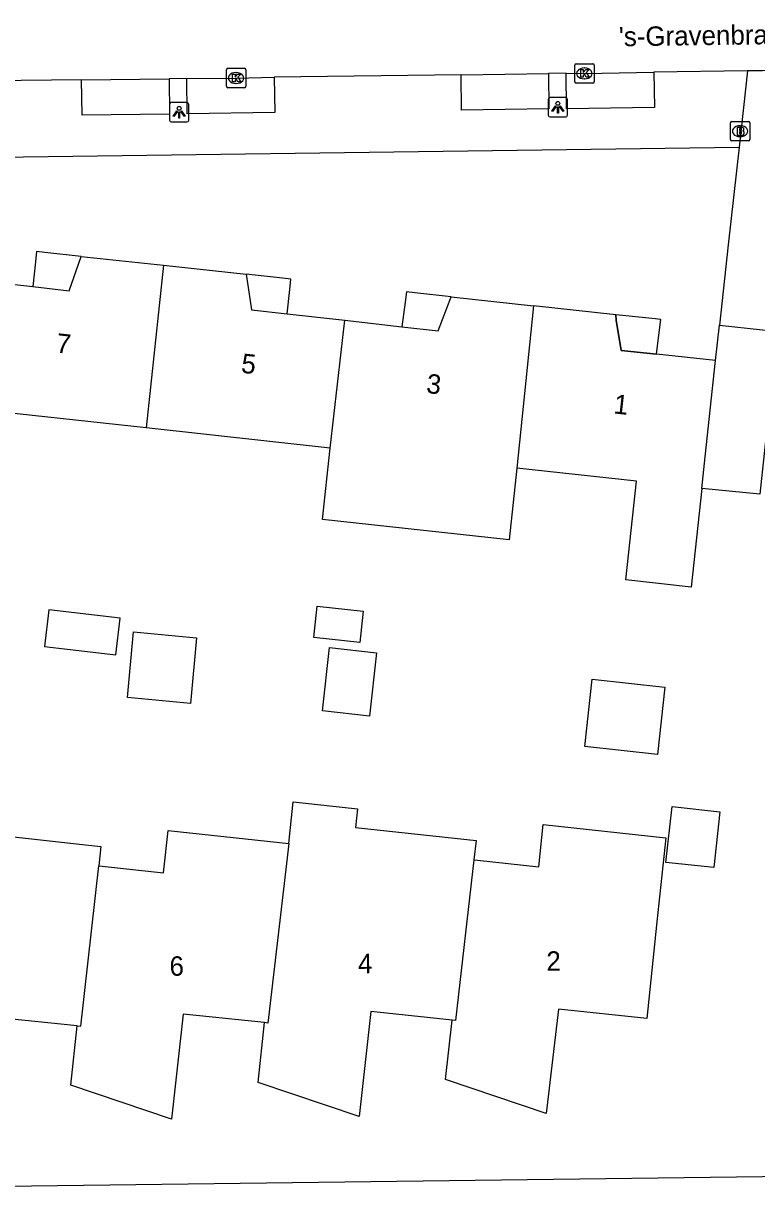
# Model space of a CAD drawing. Extents: x 160732 to 162105, y 387428 to 388479.
# Drawn here: x 161961.9 to 161999.7, y 387849.9 to 387910.2 of the extents above; entities that cross this region are included whole.
import ezdxf

# ---------------------------------------------------------------- set-up
doc = ezdxf.new("R2010")
doc.units = 0
for name, color, linetype in [('IMGEO_Brandkraan', 7, 'Continuous'), ('IMGEO_Kolk', 7, 'Continuous'), ('IMGEO_Lichtpunt', 7, 'Continuous'), ('IMGEO_Openbare_ruimte_label', 7, 'Continuous'), ('IMGEO_Pand', 7, 'Continuous'), ('IMGEO_Pand_nummerreeks', 7, 'Continuous'), ('IMGEO_Pand_overbouw', 7, 'Continuous'), ('IMGEO_Rijbaan_lokaal_open', 7, 'Continuous'), ('IMGEO_Voetpad_open', 7, 'Continuous')]:
    doc.layers.add(name, color=color, linetype=linetype)

msp = doc.modelspace()

# ---------------------------------------------------------------- linework, layer by layer
at = {"layer": 'IMGEO_Brandkraan'}
for p, q in [((161998.341, 387904.173), (161998.341, 387905.025)), ((161998.416, 387905.099), (161999.268, 387905.099)), ((161998.829, 387904.879), (161998.854, 387904.879)), ((161999.342, 387905.025), (161999.342, 387904.173)), ((161999.268, 387904.099), (161998.416, 387904.099)), ((161998.852, 387904.319), (161998.827, 387904.319))]:
    msp.add_line(p, q, dxfattribs=at)
for points in [[(161998.341, 387904.173), (161998.341, 387905.025)], [(161998.416, 387905.099), (161999.268, 387905.099)], [(161998.689, 387904.799), (161998.689, 387904.399), (161998.902, 387904.399)], [(161998.92, 387904.799), (161998.689, 387904.799)], [(161998.868, 387904.718), (161998.814, 387904.718), (161998.814, 387904.642)], [(161999.342, 387905.025), (161999.342, 387904.173)], [(161999.268, 387904.099), (161998.416, 387904.099)], [(161998.814, 387904.642), (161998.867, 387904.642)], [(161998.876, 387904.566), (161998.814, 387904.566), (161998.814, 387904.485)], [(161998.814, 387904.485), (161998.876, 387904.485)]]:
    msp.add_lwpolyline(points, dxfattribs=at)
for centre, radius, start, end in [((161998.418, 387905.023), 0.0765, 91.55205, 178.44795), ((161998.418, 387905.023), 0.0765, 91.55205, 178.44795), ((161998.869, 387904.68), 0.0379, 267.82845, 90.93552), ((161998.924, 387904.654), 0.145, 59.4692, 91.53667), ((161998.949, 387904.701), 0.0922, 285.51372, 58.15012), ((161999.266, 387905.023), 0.0765, 1.55205, 88.44795), ((161999.266, 387905.023), 0.0765, 1.55205, 88.44795), ((161998.418, 387904.175), 0.0765, 181.55205, 268.44795), ((161998.418, 387904.175), 0.0765, 181.55205, 268.44795), ((161998.877, 387904.525), 0.0404, 269.87594, 90.50774), ((161998.908, 387904.65), 0.251, 268.66757, 293.53466), ((161998.954, 387904.509), 0.105, 301.31148, 78.98903), ((161999.266, 387904.175), 0.0765, 271.55205, 358.44795), ((161999.266, 387904.175), 0.0765, 271.55205, 358.44795)]:
    msp.add_arc(centre, radius, start, end, dxfattribs=at)
for centre, major_axis, ratio, start_param, end_param in [((161998.828, 387904.599), (-0.387, 0.002), 0.722429, 4.712389, 7.853982), ((161998.853, 387904.599), (-0.39, 0.002), 0.717154, 1.570796, 4.712389)]:
    msp.add_ellipse(centre, major_axis=major_axis, ratio=ratio, start_param=start_param, end_param=end_param, dxfattribs=at)
at = {"layer": 'IMGEO_Kolk'}
for p, q in [((161972.335, 387906.916), (161972.335, 387907.768)), ((161972.41, 387907.842), (161973.262, 387907.842)), ((161973.336, 387907.768), (161973.336, 387906.916)), ((161990.307, 387907.154), (161990.307, 387908.006)), ((161990.382, 387908.08), (161991.234, 387908.08)), ((161990.795, 387907.86), (161990.82, 387907.86)), ((161991.308, 387908.006), (161991.308, 387907.154)), ((161972.823, 387907.622), (161972.848, 387907.622)), ((161991.234, 387907.08), (161990.382, 387907.08)), ((161990.818, 387907.3), (161990.793, 387907.3)), ((161973.262, 387906.842), (161972.41, 387906.842)), ((161972.846, 387907.062), (161972.821, 387907.062))]:
    msp.add_line(p, q, dxfattribs=at)
for points in [[(161972.335, 387906.916), (161972.335, 387907.768)], [(161972.41, 387907.842), (161973.262, 387907.842)], [(161973.336, 387907.768), (161973.336, 387906.916)], [(161990.307, 387907.154), (161990.307, 387908.006)], [(161990.382, 387908.08), (161991.234, 387908.08)], [(161990.628, 387907.78), (161990.751, 387907.78), (161990.751, 387907.629), (161990.881, 387907.78), (161991.045, 387907.78), (161990.899, 387907.629), (161991.052, 387907.38), (161990.9, 387907.38), (161990.815, 387907.544), (161990.751, 387907.477), (161990.751, 387907.38), (161990.628, 387907.38), (161990.628, 387907.78)], [(161991.308, 387908.006), (161991.308, 387907.154)], [(161972.656, 387907.542), (161972.779, 387907.542), (161972.779, 387907.391), (161972.909, 387907.542), (161973.073, 387907.542), (161972.927, 387907.391), (161973.08, 387907.142), (161972.928, 387907.142), (161972.843, 387907.306), (161972.779, 387907.239), (161972.779, 387907.142), (161972.656, 387907.142), (161972.656, 387907.542)], [(161991.234, 387907.08), (161990.382, 387907.08)], [(161973.262, 387906.842), (161972.41, 387906.842)]]:
    msp.add_lwpolyline(points, dxfattribs=at)
for centre, start, end in [((161972.412, 387907.766), 91.55205, 178.44795), ((161972.412, 387907.766), 91.55205, 178.44795), ((161973.26, 387907.766), 1.55205, 88.44795), ((161973.26, 387907.766), 1.55205, 88.44795), ((161990.384, 387908.004), 91.55205, 178.44795), ((161990.384, 387908.004), 91.55205, 178.44795), ((161991.232, 387908.004), 1.55205, 88.44795), ((161991.232, 387908.004), 1.55205, 88.44795), ((161990.384, 387907.156), 181.55205, 268.44795), ((161990.384, 387907.156), 181.55205, 268.44795), ((161991.232, 387907.156), 271.55205, 358.44795), ((161991.232, 387907.156), 271.55205, 358.44795), ((161972.412, 387906.918), 181.55205, 268.44795), ((161972.412, 387906.918), 181.55205, 268.44795), ((161973.26, 387906.918), 271.55205, 358.44795), ((161973.26, 387906.918), 271.55205, 358.44795)]:
    msp.add_arc(centre, 0.0765, start, end, dxfattribs=at)
for centre, major_axis, ratio, start_param, end_param in [((161990.794, 387907.58), (-0.387, 0.002), 0.722429, 4.712389, 7.853982), ((161990.819, 387907.58), (-0.39, 0.002), 0.717154, 1.570796, 4.712389), ((161972.822, 387907.342), (-0.387, 0.002), 0.722429, 4.712389, 7.853982), ((161972.847, 387907.342), (-0.39, 0.002), 0.717154, 1.570796, 4.712389)]:
    msp.add_ellipse(centre, major_axis=major_axis, ratio=ratio, start_param=start_param, end_param=end_param, dxfattribs=at)
at = {"layer": 'IMGEO_Lichtpunt'}
for p, q in [((161969.398, 387905.982), (161969.398, 387905.175)), ((161969.398, 387905.982), (161969.398, 387905.175)), ((161970.3, 387906.077), (161969.492, 387906.077)), ((161970.3, 387906.077), (161969.492, 387906.077)), ((161970.394, 387905.175), (161970.394, 387905.982)), ((161970.394, 387905.175), (161970.394, 387905.982)), ((161988.94, 387906.237), (161988.94, 387905.43)), ((161988.94, 387906.237), (161988.94, 387905.43)), ((161989.842, 387906.332), (161989.034, 387906.332)), ((161989.842, 387906.332), (161989.034, 387906.332)), ((161989.936, 387905.43), (161989.936, 387906.237)), ((161989.936, 387905.43), (161989.936, 387906.237)), ((161989.034, 387905.336), (161989.842, 387905.336)), ((161989.034, 387905.336), (161989.842, 387905.336)), ((161969.492, 387905.081), (161970.3, 387905.081)), ((161969.492, 387905.081), (161970.3, 387905.081))]:
    msp.add_line(p, q, dxfattribs=at)
for points in [[(161989.314, 387905.901), (161989.353, 387905.873), (161989.165, 387905.611), (161989.127, 387905.638), (161989.314, 387905.901)], [(161989.526, 387905.873), (161989.564, 387905.9), (161989.751, 387905.638), (161989.712, 387905.61), (161989.526, 387905.873)], [(161969.772, 387905.646), (161969.811, 387905.618), (161969.623, 387905.356), (161969.585, 387905.383), (161969.772, 387905.646)], [(161969.874, 387905.598), (161969.921, 387905.598), (161969.921, 387905.276), (161969.874, 387905.276), (161969.874, 387905.598)], [(161969.984, 387905.618), (161970.022, 387905.645), (161970.209, 387905.383), (161970.17, 387905.355), (161969.984, 387905.618)], [(161989.416, 387905.853), (161989.463, 387905.853), (161989.463, 387905.531), (161989.416, 387905.531), (161989.416, 387905.853)]]:
    msp.add_lwpolyline(points, dxfattribs=at)
for centre in [(161969.897, 387905.78), (161989.439, 387906.035)]:
    msp.add_circle(centre, 0.0994, dxfattribs=at)
for centre, start, end in [((161969.492, 387905.982), 90, 180), ((161969.492, 387905.982), 90, 180), ((161970.3, 387905.982), 0, 90), ((161970.3, 387905.982), 0, 90), ((161989.034, 387906.237), 90, 180), ((161989.034, 387906.237), 90, 180), ((161989.842, 387906.237), 0, 90), ((161989.842, 387906.237), 0, 90), ((161989.034, 387905.43), 180, 270), ((161989.034, 387905.43), 180, 270), ((161989.842, 387905.43), 270, 0), ((161989.842, 387905.43), 270, 360), ((161969.492, 387905.175), 180, 270), ((161969.492, 387905.175), 180, 270), ((161970.3, 387905.175), 270, 0), ((161970.3, 387905.175), 270, 360)]:
    msp.add_arc(centre, 0.0946, start, end, dxfattribs=at)
at = {"layer": 'IMGEO_Pand'}
for points in [[(161959.383, 387896.918), (161962.342, 387896.588), (161964.229, 387896.377), (161964.848, 387898.146), (161969.088, 387897.687)], [(161969.088, 387897.687), (161968.197, 387889.296)], [(161969.088, 387897.687), (161973.359, 387897.225), (161973.628, 387895.388), (161975.474, 387895.182), (161978.448, 387894.849)], [(161978.448, 387894.849), (161981.39, 387894.52), (161983.268, 387894.31), (161983.925, 387896.066), (161988.178, 387895.602)], [(161988.178, 387895.602), (161987.321, 387887.219)], [(161997.58, 387892.772), (161994.529, 387893.102), (161992.702, 387893.299), (161992.454, 387894.863), (161992.427, 387895.139), (161988.178, 387895.602)], [(161977.694, 387888.264), (161978.448, 387894.849)], [(161997.58, 387892.772), (161997.78, 387894.604)], [(161997.78, 387894.604), (162000, 387894.353), (162000.758, 387894.267)], [(162000.758, 387894.267), (161999.856, 387885.88), (161996.868, 387886.181)], [(161996.868, 387886.181), (161997.043, 387887.801), (161997.58, 387892.772)], [(161968.197, 387889.296), (161958.661, 387890.333)], [(161977.694, 387888.264), (161968.197, 387889.296)], [(161987.321, 387887.219), (161986.92, 387883.53), (161977.294, 387884.576), (161977.694, 387888.264)], [(161996.868, 387886.181), (161996.318, 387881.094), (161992.947, 387881.46), (161993.496, 387886.548), (161987.321, 387887.219)], [(161976.84, 387878.497), (161977.015, 387880.114), (161979.392, 387879.855), (161979.216, 387878.239), (161976.84, 387878.497)], [(161966.847, 387879.489), (161963.169, 387879.917), (161962.95, 387878.035), (161966.628, 387877.607), (161966.847, 387879.489)], [(161970.789, 387878.48), (161970.476, 387875.092), (161967.226, 387875.392), (161967.54, 387878.78), (161970.789, 387878.48)], [(161977.297, 387874.703), (161977.652, 387877.973), (161980.081, 387877.709), (161979.726, 387874.44), (161977.297, 387874.703)], [(161990.835, 387872.87), (161991.212, 387876.338), (161994.95, 387875.932), (161994.573, 387872.464), (161990.835, 387872.87)], [(161975.551, 387867.872), (161975.773, 387870.015), (161979.105, 387869.654), (161979.001, 387868.698), (161985.225, 387868.025), (161985.11, 387867.022)], [(161995.332, 387869.777), (161997.795, 387869.508), (161997.479, 387866.625), (161995.016, 387866.895), (161995.332, 387869.777)], [(161965.744, 387866.719), (161965.928, 387866.699), (161967.667, 387866.511), (161969.09, 387866.357), (161969.327, 387868.545), (161975.551, 387867.872)], [(161985.11, 387867.022), (161985.296, 387867.002), (161988.448, 387866.662), (161988.685, 387868.85), (161995.008, 387868.167), (161994.55, 387863.826), (161994.026, 387858.853), (161989.473, 387859.333), (161988.834, 387853.95), (161983.632, 387855.698), (161983.977, 387858.756)], [(161956.064, 387866.566), (161956.244, 387866.547), (161957.529, 387866.408), (161959.396, 387866.207), (161959.633, 387868.395), (161964.605, 387867.858), (161965.857, 387867.722), (161965.744, 387866.719)], [(161975.551, 387867.872), (161974.48, 387858.613), (161974.301, 387858.631)], [(161964.637, 387858.466), (161964.816, 387858.448), (161965.744, 387866.719)], [(161985.11, 387867.022), (161984.156, 387858.736), (161983.977, 387858.756)], [(161964.637, 387858.466), (161960.42, 387858.9), (161959.83, 387853.514), (161954.613, 387855.264), (161954.965, 387858.329)], [(161974.301, 387858.631), (161970.109, 387859.062), (161969.505, 387853.65), (161964.311, 387855.406), (161964.637, 387858.466)], [(161983.977, 387858.756), (161979.78, 387859.215), (161979.182, 387853.8), (161973.966, 387855.543), (161974.301, 387858.631)]]:
    msp.add_lwpolyline(points, dxfattribs=at)
at = {"layer": 'IMGEO_Pand_overbouw'}
for points in [[(161964.848, 387898.146), (161962.974, 387898.352), (161962.538, 387898.4), (161962.48, 387897.867), (161962.342, 387896.588), (161964.229, 387896.377)], [(161975.474, 387895.182), (161975.606, 387896.441), (161975.664, 387896.974), (161975.228, 387897.022), (161973.359, 387897.225), (161973.628, 387895.388)], [(161983.925, 387896.066), (161982.058, 387896.273), (161981.622, 387896.321), (161981.564, 387895.788), (161981.39, 387894.52), (161983.268, 387894.31)], [(161992.427, 387895.139), (161992.454, 387894.863), (161992.702, 387893.299), (161994.529, 387893.102), (161994.687, 387894.362), (161994.745, 387894.895), (161994.309, 387894.943)]]:
    msp.add_lwpolyline(points, close=True, dxfattribs=at)
at = {"layer": 'IMGEO_Rijbaan_lokaal_open'}
for points in [[(161999.227, 387907.708), (161994.39, 387907.642)], [(162023.267, 387908.03), (162017.52, 387907.931), (162006.788, 387907.81), (162000, 387907.718), (161999.227, 387907.708)], [(161964.866, 387907.246), (161955.516, 387907.148)], [(161964.866, 387907.246), (161969.383, 387907.297)], [(161970.291, 387907.311), (161969.383, 387907.297)], [(161970.291, 387907.311), (161972.832, 387907.341), (161974.807, 387907.382)], [(161984.445, 387907.508), (161974.807, 387907.382)], [(161984.445, 387907.508), (161988.963, 387907.57)], [(161989.862, 387907.585), (161988.963, 387907.57)], [(161989.862, 387907.585), (161990.804, 387907.579), (161994.39, 387907.642)], [(161934.781, 387849.918), (161940.111, 387849.997), (161943.399, 387849.969), (162000, 387850.7), (162017.051, 387850.917)]]:
    msp.add_lwpolyline(points, dxfattribs=at)
at = {"layer": 'IMGEO_Voetpad_open'}
for points in [[(161999.227, 387907.708), (161998.79, 387903.769)], [(161969.383, 387907.297), (161969.397, 387905.483), (161964.886, 387905.423), (161964.866, 387907.246)], [(161974.807, 387907.382), (161974.831, 387905.562), (161970.315, 387905.498), (161970.291, 387907.311)], [(161988.963, 387907.57), (161988.971, 387905.747), (161984.473, 387905.685), (161984.445, 387907.508)], [(161994.39, 387907.642), (161994.417, 387905.819), (161989.883, 387905.76), (161989.862, 387907.585)], [(161940.653, 387902.978), (161950.392, 387903.125), (161998.79, 387903.769)], [(161998.79, 387903.769), (161998.232, 387898.737), (161997.78, 387894.604)]]:
    msp.add_lwpolyline(points, dxfattribs=at)

# ---------------------------------------------------------------- texts
at = {"layer": 'IMGEO_Openbare_ruimte_label'}
msp.add_text("'s-Gravenbrakelstraat", height=1, rotation=0.80209, dxfattribs=at).set_placement((161992.593, 387908.977))
at = {"layer": 'IMGEO_Pand_nummerreeks'}
for s, rotation, p in [('7', 353.76833, (161963.513, 387893.192)), ('5', 353.76833, (161973.066, 387892.149)), ('3', 353.76833, (161982.62, 387891.106)), ('1', 353.76622, (161992.286, 387890.051)), ('6', 0.7563, (161969.406, 387861.047)), ('4', 0.7563, (161979.131, 387861.176)), ('2', 0.7563, (161988.853, 387861.304))]:
    msp.add_text(s, height=1, rotation=rotation, dxfattribs=at).set_placement(p)

doc.saveas('drawing.dxf')
